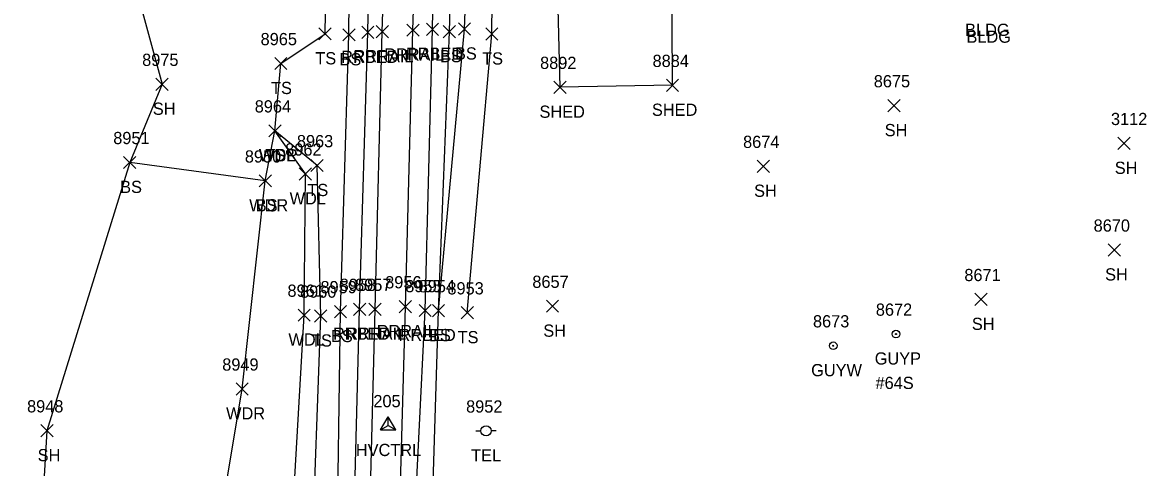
# Model space of a CAD drawing. Extents: x 1769141 to 1770911, y 735471 to 741449.
# Drawn here: x 1770230 to 1770414, y 737441.9 to 737514.8 of the extents above; entities that cross this region are included whole.
import ezdxf

# ---------------------------------------------------------------- set-up
doc = ezdxf.new("R2010")
doc.units = 0
for name, color, linetype in [('C_A', 7, 'Continuous'), ('C_I', 7, 'Continuous'), ('CPSM', 7, 'Continuous'), ('L_A', 7, 'Continuous'), ('L_I', 7, 'Continuous'), ('L_TIC', 7, 'Continuous'), ('LAWA', 7, 'Continuous'), ('LBC', 7, 'Continuous'), ('LELB', 7, 'Continuous'), ('LSOGP', 7, 'Continuous'), ('R_A', 7, 'Continuous'), ('R_I', 7, 'Continuous'), ('R_TIC', 7, 'Continuous'), ('RR', 7, 'Continuous'), ('RRB', 7, 'Continuous'), ('U_A', 7, 'Continuous'), ('U_C', 7, 'Continuous'), ('U_I', 7, 'Continuous'), ('UP', 7, 'Continuous'), ('UPGW', 7, 'Continuous')]:
    doc.layers.add(name, color=color, linetype=linetype)

msp = doc.modelspace()

# ---------------------------------------------------------------- linework, layer by layer
at = {"layer": 'CPSM'}
for p, q in [((1770288.62, 737448.08), (1770289.87, 737450.24)), ((1770288.62, 737448.08), (1770289.87, 737448.8)), ((1770291.12, 737448.08), (1770289.87, 737450.24)), ((1770289.87, 737448.8), (1770289.87, 737450.24)), ((1770289.87, 737448.8), (1770289.87, 737448.8)), ((1770289.87, 737448.8), (1770291.12, 737448.08)), ((1770288.62, 737448.08), (1770291.12, 737448.08))]:
    msp.add_line(p, q, dxfattribs=at)
at = {"layer": 'L_TIC'}
for points in [[(1770301.35, 737512.73), (1770303.35, 737514.73)], [(1770303.35, 737512.73), (1770301.35, 737514.73)], [(1770278.53, 737511.94), (1770280.53, 737513.94)], [(1770280.53, 737511.94), (1770278.53, 737513.94)], [(1770282.44, 737511.78), (1770284.44, 737513.78)], [(1770284.44, 737511.78), (1770282.44, 737513.78)], [(1770298.88, 737512.29), (1770300.88, 737514.29)], [(1770300.88, 737512.29), (1770298.88, 737514.29)], [(1770305.83, 737511.91), (1770307.83, 737513.91)], [(1770307.83, 737511.91), (1770305.83, 737513.91)], [(1770305.83, 737511.91), (1770307.83, 737513.91)], [(1770307.83, 737511.91), (1770305.83, 737513.91)], [(1770271.28, 737507.08), (1770273.28, 737509.08)], [(1770273.28, 737507.08), (1770271.28, 737509.08)], [(1770251.84, 737503.68), (1770253.84, 737505.68)], [(1770253.84, 737503.68), (1770251.84, 737505.68)], [(1770335.39, 737503.51), (1770337.39, 737505.51)], [(1770337.39, 737503.51), (1770335.39, 737505.51)], [(1770335.39, 737503.51), (1770337.39, 737505.51)], [(1770337.39, 737503.51), (1770335.39, 737505.51)], [(1770316.98, 737503.19), (1770318.98, 737505.19)], [(1770318.98, 737503.19), (1770316.98, 737505.19)], [(1770316.98, 737503.19), (1770318.98, 737505.19)], [(1770318.98, 737503.19), (1770316.98, 737505.19)], [(1770371.64, 737500.18), (1770373.64, 737502.18)], [(1770373.64, 737500.18), (1770371.64, 737502.18)], [(1770270.32, 737496.06), (1770272.32, 737498.06)], [(1770272.32, 737496.06), (1770270.32, 737498.06)], [(1770270.32, 737496.06), (1770272.32, 737498.06)], [(1770272.32, 737496.06), (1770270.32, 737498.06)], [(1770270.32, 737496.06), (1770272.32, 737498.06)], [(1770272.32, 737496.06), (1770270.32, 737498.06)], [(1770409.3, 737494), (1770411.3, 737496)], [(1770411.3, 737494), (1770409.3, 737496)], [(1770246.54, 737490.88), (1770248.54, 737492.88)], [(1770248.54, 737490.88), (1770246.54, 737492.88)], [(1770275.31, 737489), (1770277.31, 737491)], [(1770277.31, 737489), (1770275.31, 737491)], [(1770277.22, 737490.37), (1770279.22, 737492.37)], [(1770279.22, 737490.37), (1770277.22, 737492.37)], [(1770350.26, 737490.25), (1770352.26, 737492.25)], [(1770352.26, 737490.25), (1770350.26, 737492.25)], [(1770268.74, 737487.86), (1770270.74, 737489.86)], [(1770270.74, 737487.86), (1770268.74, 737489.86)], [(1770268.74, 737487.86), (1770270.74, 737489.86)], [(1770270.74, 737487.86), (1770268.74, 737489.86)], [(1770407.72, 737476.55), (1770409.72, 737478.55)], [(1770409.72, 737476.55), (1770407.72, 737478.55)], [(1770315.76, 737467.34), (1770317.76, 737469.34)], [(1770317.76, 737467.34), (1770315.76, 737469.34)], [(1770385.91, 737468.45), (1770387.91, 737470.45)], [(1770387.91, 737468.45), (1770385.91, 737470.45)], [(1770275.11, 737465.88), (1770277.11, 737467.88)], [(1770277.11, 737465.88), (1770275.11, 737467.88)], [(1770277.82, 737465.73), (1770279.82, 737467.73)], [(1770279.82, 737465.73), (1770277.82, 737467.73)], [(1770281.04, 737466.46), (1770283.04, 737468.46)], [(1770283.04, 737466.46), (1770281.04, 737468.46)], [(1770297.1, 737466.61), (1770299.1, 737468.61)], [(1770299.1, 737466.61), (1770297.1, 737468.61)], [(1770297.1, 737466.61), (1770299.1, 737468.61)], [(1770299.1, 737466.61), (1770297.1, 737468.61)], [(1770301.81, 737466.27), (1770303.81, 737468.27)], [(1770303.81, 737466.27), (1770301.81, 737468.27)], [(1770264.95, 737453.79), (1770266.95, 737455.79)], [(1770266.95, 737453.79), (1770264.95, 737455.79)], [(1770233, 737446.95), (1770235, 737448.95)], [(1770235, 737446.95), (1770233, 737448.95)]]:
    msp.add_lwpolyline(points, dxfattribs=at)
at = {"layer": 'LAWA'}
for points in [[(1770274.81, 737335.57), (1770261.62, 737337.17), (1770260.43, 737398.75), (1770261.22, 737426.19), (1770265.95, 737454.79), (1770269.74, 737488.86), (1770271.32, 737497.06)], [(1770274.81, 737335.57), (1770274.47, 737383.78), (1770273.77, 737426.07), (1770276.11, 737466.88), (1770276.31, 737490), (1770271.32, 737497.06)]]:
    msp.add_lwpolyline(points, dxfattribs=at)
at = {"layer": 'LBC'}
for points in [[(1770336.39, 737504.51), (1770336.26, 737525.5), (1770335.29, 737553.78), (1770334.61, 737604.88), (1770317.67, 737604.66), (1770317.56, 737566.54), (1770318.22, 737534.37), (1770317.21, 737534.36), (1770317.98, 737504.19)], [(1770336.39, 737504.51), (1770317.98, 737504.19)]]:
    msp.add_lwpolyline(points, dxfattribs=at)
at = {"layer": 'LELB'}
for points in [[(1770284.22, 736983.53), (1770286.1, 737006.52), (1770285.78, 737050.17), (1770287.67, 737099.53), (1770288.1, 737129.93), (1770289.78, 737179.54), (1770290.91, 737225.58), (1770293.69, 737274.35), (1770294.72, 737325.7), (1770295.85, 737386.33), (1770296.79, 737425.26), (1770298.1, 737467.61), (1770299.88, 737513.29), (1770300.86, 737550.57), (1770302.69, 737591.97), (1770303.34, 737644.67), (1770305.34, 737693.43), (1770307.48, 737738.89), (1770308.5, 737789.11), (1770309.29, 737836.41), (1770310.87, 737872.45)], [(1770269.27, 736974.12), (1770270.69, 737003.92), (1770271.03, 737053.86), (1770272.32, 737097.75), (1770272.92, 737131.76), (1770274.84, 737178.2), (1770275.61, 737227.83), (1770277.38, 737274.26), (1770278.99, 737326.74), (1770280.59, 737386.92), (1770281.43, 737425.53), (1770282.04, 737467.46), (1770283.44, 737512.78), (1770283.79, 737551.85), (1770285.35, 737592.82), (1770287.29, 737644.47), (1770288.42, 737691.85), (1770289.44, 737741.02), (1770289.98, 737788.31), (1770291.46, 737837.25)], [(1770298.1, 737467.61), (1770302.35, 737513.73), (1770303.69, 737550.65), (1770305.82, 737592.01), (1770305.53, 737644.22), (1770308, 737694.05), (1770307.48, 737738.89)], [(1770306.83, 737512.91), (1770307.18, 737549.67), (1770308.94, 737592.76), (1770309.26, 737642.26), (1770311.44, 737693.91), (1770311.3, 737709.08)], [(1770249.46, 736962.04), (1770263.88, 736963.02), (1770266.91, 736974.5), (1770267.05, 737003.42), (1770268.31, 737053.77), (1770267.73, 737097.82), (1770269.57, 737132.6), (1770271.52, 737178.02), (1770272.76, 737227.71), (1770272.04, 737273.95), (1770277.42, 737326.8), (1770278.12, 737387.36), (1770277.35, 737426.21), (1770278.82, 737466.73), (1770278.22, 737491.37), (1770271.32, 737497.06), (1770272.28, 737508.08), (1770279.53, 737512.94), (1770280.12, 737551.03), (1770278.93, 737574.69)], [(1770302.81, 737467.27), (1770306.83, 737512.91)], [(1770269.74, 737488.86), (1770247.54, 737491.88)]]:
    msp.add_lwpolyline(points, dxfattribs=at)
at = {"layer": 'LSOGP'}
msp.add_lwpolyline([(1770275.66, 737844.62), (1770254.69, 737800.34), (1770277.4, 737740.15), (1770272.73, 737707.21), (1770270.42, 737694.75), (1770269.26, 737671.47), (1770266.55, 737647.56), (1770255.85, 737632.97), (1770246.14, 737573.35), (1770248.69, 737519.9), (1770252.84, 737504.68), (1770247.54, 737491.88), (1770234, 737447.95), (1770230.78, 737393.07), (1770235.5, 737345.91), (1770234.59, 737324.59), (1770233.38, 737302.65), (1770232.14, 737271.5), (1770229.99, 737225.16)], dxfattribs=at)
at = {"layer": 'R_TIC'}
for points in [[(1770296.11, 737512.69), (1770298.11, 737514.69)], [(1770298.11, 737512.69), (1770296.11, 737514.69)], [(1770285.52, 737512.17), (1770287.52, 737514.17)], [(1770287.52, 737512.17), (1770285.52, 737514.17)], [(1770287.89, 737512.29), (1770289.89, 737514.29)], [(1770289.89, 737512.29), (1770287.89, 737514.29)], [(1770292.9, 737512.55), (1770294.9, 737514.55)], [(1770294.9, 737512.55), (1770292.9, 737514.55)], [(1770284.18, 737466.84), (1770286.18, 737468.84)], [(1770286.18, 737466.84), (1770284.18, 737468.84)], [(1770286.7, 737466.84), (1770288.7, 737468.84)], [(1770288.7, 737466.84), (1770286.7, 737468.84)], [(1770291.68, 737467.26), (1770293.68, 737469.26)], [(1770293.68, 737467.26), (1770291.68, 737469.26)], [(1770294.9, 737466.63), (1770296.9, 737468.63)], [(1770296.9, 737466.63), (1770294.9, 737468.63)]]:
    msp.add_lwpolyline(points, dxfattribs=at)
at = {"layer": 'RR'}
for points in [[(1770281, 737226.57), (1770282.34, 737274.07), (1770283.75, 737326.44), (1770285.5, 737386.27), (1770286.61, 737425.55), (1770287.7, 737467.84), (1770288.89, 737513.29), (1770290.12, 737551.69), (1770291.25, 737592.5), (1770292.7, 737644.11), (1770294, 737692.24), (1770295.24, 737739.58), (1770296.68, 737788.9), (1770298.12, 737837.23)], [(1770285.97, 737226.12), (1770287.25, 737273.96), (1770288.77, 737326.36), (1770290.19, 737386.15), (1770291.49, 737425.68), (1770292.68, 737468.26), (1770293.9, 737513.55), (1770295.16, 737551.31), (1770296.19, 737592.32), (1770297.68, 737644.27), (1770298.81, 737692.56), (1770300.21, 737739.55), (1770301.62, 737789.04), (1770303.1, 737836.81)]]:
    msp.add_lwpolyline(points, dxfattribs=at)
at = {"layer": 'RRB'}
for points in [[(1770278.92, 737227.05), (1770280.11, 737274.21), (1770281.14, 737326.97), (1770283.11, 737386.22), (1770284.07, 737425.71), (1770285.18, 737467.84), (1770286.52, 737513.17), (1770287.31, 737551.87), (1770287.64, 737592.71), (1770290.24, 737644.43), (1770291.35, 737692.02), (1770291.63, 737740.13), (1770293.64, 737788.67), (1770295.44, 737837.2)], [(1770288.76, 737226.01), (1770290.63, 737273.86), (1770291.64, 737325.9), (1770292.96, 737386.26), (1770293.83, 737425.7), (1770295.9, 737467.63), (1770297.11, 737513.69), (1770297.8, 737551.33), (1770299.93, 737592.31), (1770301.24, 737644.61), (1770302.67, 737693.28), (1770304.27, 737739.32), (1770305.57, 737789.13), (1770306.87, 737835.91)]]:
    msp.add_lwpolyline(points, dxfattribs=at)
at = {"layer": 'UP'}
for p, q in [((1770304.22, 737447.92), (1770305.04, 737447.92)), ((1770305.87, 737447.92), (1770305.87, 737447.92)), ((1770307.54, 737447.92), (1770306.71, 737447.92)), ((1770306.71, 737447.92), (1770306.71, 737447.92)), ((1770307.54, 737447.92), (1770307.54, 737447.92))]:
    msp.add_line(p, q, dxfattribs=at)
msp.add_circle((1770305.87, 737447.92), 0.833, dxfattribs=at)
at = {"layer": 'UPGW'}
for centre, radius in [((1770372.98, 737463.78), 0.625), ((1770372.98, 737463.78), 0.0833), ((1770362.7, 737461.87), 0.625), ((1770362.7, 737461.87), 0.0833)]:
    msp.add_circle(centre, radius, dxfattribs=at)

# ---------------------------------------------------------------- texts
at = {"layer": 'C_A'}
msp.add_text('HVCTRL', height=2, dxfattribs=at).set_placement((1770284.56, 737443.8))
at = {"layer": 'C_I'}
msp.add_text('205', height=2, dxfattribs=at).set_placement((1770287.43, 737451.8))
at = {"layer": 'L_A'}
for s, p in [('BLDG', (1770384.3, 737512.6)), ('BLDG', (1770384.52, 737511.48)), ('TS', (1770277.93, 737507.94)), ('BS', (1770281.88, 737507.78)), ('BS', (1770298.32, 737508.29)), ('BS', (1770300.79, 737508.73)), ('TS', (1770305.24, 737507.91)), ('TS', (1770305.24, 737507.91)), ('TS', (1770270.68, 737503.08)), ('SH', (1770251.33, 737499.68)), ('SHED', (1770314.62, 737499.19)), ('SHED', (1770314.62, 737499.19)), ('SHED', (1770333.03, 737499.51)), ('SHED', (1770333.03, 737499.51)), ('SH', (1770371.13, 737496.18)), ('WDR', (1770268.68, 737492.06)), ('WDL', (1770268.73, 737492.06)), ('TS', (1770269.73, 737492.06)), ('SH', (1770408.79, 737490)), ('BS', (1770245.98, 737486.88)), ('TS', (1770276.63, 737486.37)), ('SH', (1770349.75, 737486.25)), ('WDR', (1770267.1, 737483.86)), ('BS', (1770268.18, 737483.86)), ('WDL', (1770273.72, 737485)), ('SH', (1770407.21, 737472.55)), ('SH', (1770315.25, 737463.34)), ('SH', (1770385.4, 737464.45)), ('WDL', (1770273.53, 737461.88)), ('TS', (1770277.23, 737461.73)), ('BS', (1770280.48, 737462.46)), ('BS', (1770296.54, 737462.61)), ('BS', (1770296.54, 737462.61)), ('TS', (1770301.22, 737462.27)), ('WDR', (1770263.32, 737449.79)), ('SH', (1770232.48, 737442.95))]:
    msp.add_text(s, height=2, dxfattribs=at).set_placement(p)
at = {"layer": 'L_I'}
for s, p in [('8965', (1770268.97, 737511.08)), ('8975', (1770249.58, 737507.68)), ('8892', (1770314.72, 737507.19)), ('8892', (1770314.72, 737507.19)), ('8884', (1770333.13, 737507.51)), ('8884', (1770333.13, 737507.51)), ('8675', (1770369.34, 737504.18)), ('8964', (1770268.01, 737500.06)), ('8964', (1770268.01, 737500.06)), ('8964', (1770268.01, 737500.06)), ('3112', (1770408.17, 737498)), ('8951', (1770244.85, 737494.88)), ('8963', (1770274.91, 737494.37)), ('8674', (1770347.95, 737494.25)), ('8962', (1770273, 737493)), ('8950', (1770266.39, 737491.86)), ('8950', (1770266.39, 737491.86)), ('8670', (1770405.33, 737480.55)), ('8671', (1770384.17, 737472.45)), ('8959', (1770278.77, 737470.46)), ('8954', (1770294.84, 737470.61)), ('8954', (1770294.84, 737470.61)), ('8657', (1770313.45, 737471.34)), ('8961', (1770273.37, 737469.88)), ('8960', (1770275.43, 737469.73)), ('8953', (1770299.55, 737470.27)), ('8949', (1770262.69, 737457.79)), ('8948', (1770230.74, 737450.95))]:
    msp.add_text(s, height=2, dxfattribs=at).set_placement(p)
at = {"layer": 'R_A'}
for s, p in [('RRBED', (1770282.16, 737508.17)), ('RRRAIL', (1770284.18, 737508.29)), ('RRRAIL', (1770289.2, 737508.55)), ('RRBED', (1770292.76, 737508.69)), ('RRRAIL', (1770287.97, 737463.26)), ('RRBED', (1770280.82, 737462.84)), ('RRRAIL', (1770282.99, 737462.84)), ('RRBED', (1770291.55, 737462.63))]:
    msp.add_text(s, height=2, dxfattribs=at).set_placement(p)
at = {"layer": 'R_I'}
for s, p in [('8958', (1770281.92, 737470.84)), ('8957', (1770284.44, 737470.84)), ('8956', (1770289.36, 737471.26)), ('8955', (1770292.65, 737470.63))]:
    msp.add_text(s, height=2, dxfattribs=at).set_placement(p)
at = {"layer": 'U_A'}
for s, p in [('GUYP', (1770369.5, 737458.78)), ('GUYW', (1770359.09, 737456.87)), ('TEL', (1770303.43, 737442.92))]:
    msp.add_text(s, height=2, dxfattribs=at).set_placement(p)
at = {"layer": 'U_C'}
msp.add_text('#64S', height=2, dxfattribs=at).set_placement((1770369.63, 737454.78))
at = {"layer": 'U_I'}
for s, p in [('8672', (1770369.68, 737466.78)), ('8673', (1770359.39, 737464.87)), ('8952', (1770302.61, 737450.92))]:
    msp.add_text(s, height=2, dxfattribs=at).set_placement(p)

doc.saveas('drawing.dxf')
